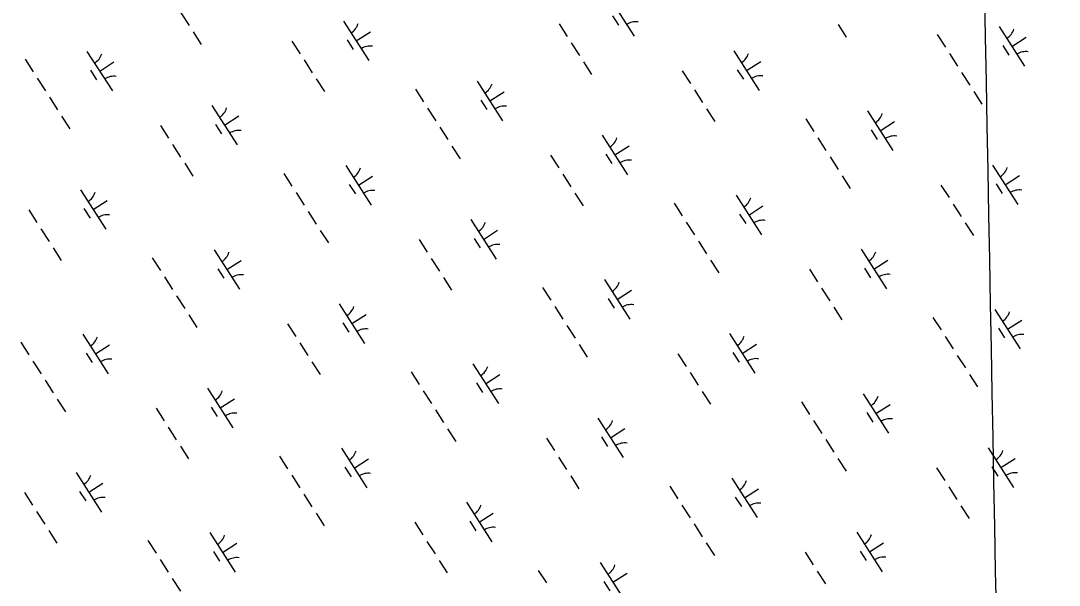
# Model space of a CAD drawing. Extents: x 3962991 to 3983549, y 181631 to 204078.
# Drawn here: x 3972284 to 3973389, y 197132 to 197733 of the extents above; entities that cross this region are included whole.
import ezdxf

# ---------------------------------------------------------------- set-up
doc = ezdxf.new("R2010")
doc.units = 0
doc.layers.add('V-GRID-MAJR', color=7, linetype='Continuous')
doc.layers.add('V-WETL-SWMP', color=7, linetype='Continuous')

msp = doc.modelspace()

# ---------------------------------------------------------------- linework, layer by layer
at = {"layer": 'V-GRID-MAJR'}
msp.add_spline([(3973536.4, 185784.1), (3973487.2, 188388.7), (3973372.6, 194448.6), (3973258, 200508.6), (3973228.2, 202082.7)], degree=3, dxfattribs=at)
at = {"layer": 'V-WETL-SWMP'}
for p, q in [((3972909.8, 197758.3), (3972936.8, 197716.2)), ((3972454.3, 197741.1), (3972463, 197727.6)), ((3972627.3, 197732.5), (3972654.3, 197690.4)), ((3972856.9, 197729.6), (3972865.5, 197716.1)), ((3972913.6, 197738.1), (3972920, 197728)), ((3973153.9, 197728.8), (3973162.5, 197715.3)), ((3972467.3, 197720.9), (3972475.9, 197707.4)), ((3972640.8, 197711.4), (3972656, 197721.1)), ((3973259.4, 197718.1), (3973268.1, 197704.6)), ((3973325.3, 197726.6), (3973352.3, 197684.5)), ((3972572.4, 197711.2), (3972581.1, 197697.7)), ((3972631.1, 197712.3), (3972637.6, 197702.2)), ((3972869.8, 197709.4), (3972878.5, 197695.9)), ((3973329.1, 197706.4), (3973335.5, 197696.3)), ((3973338.8, 197705.5), (3973354, 197715.2)), ((3972354.3, 197700.2), (3972381.3, 197658.1)), ((3973042.8, 197700.7), (3973069.8, 197658.6)), ((3973272.4, 197697.9), (3973281, 197684.4)), ((3972288.4, 197691.8), (3972297, 197678.3)), ((3972367.8, 197679.2), (3972382.9, 197688.9)), ((3972585.4, 197691), (3972594, 197677.5)), ((3972882.8, 197689.2), (3972891.4, 197675.7)), ((3973056.3, 197679.7), (3973071.5, 197689.4)), ((3972358, 197680.1), (3972364.5, 197670)), ((3972987.9, 197679.4), (3972996.6, 197666)), ((3973046.6, 197680.6), (3973053.1, 197670.5)), ((3973285.3, 197677.7), (3973294, 197664.2)), ((3972301.3, 197671.5), (3972310, 197658.1)), ((3972598.3, 197670.8), (3972607, 197657.3)), ((3972769.8, 197668.5), (3972796.8, 197626.4)), ((3972314.3, 197651.3), (3972322.9, 197637.9)), ((3972703.9, 197660), (3972712.5, 197646.6)), ((3972783.3, 197647.5), (3972798.4, 197657.2)), ((3973000.9, 197659.2), (3973009.5, 197645.8)), ((3973298.3, 197657.5), (3973306.9, 197644)), ((3972487.3, 197642.7), (3972514.3, 197600.6)), ((3972716.8, 197639.8), (3972725.5, 197626.4)), ((3972773.5, 197648.3), (3972780, 197638.2)), ((3972327.2, 197631.1), (3972335.9, 197617.7)), ((3972500.8, 197621.6), (3972515.9, 197631.4)), ((3973013.8, 197639), (3973022.5, 197625.6)), ((3973185.3, 197636.8), (3973212.3, 197594.7)), ((3972432.4, 197621.4), (3972441, 197607.9)), ((3972491.1, 197622.5), (3972497.5, 197612.4)), ((3972729.8, 197619.6), (3972738.4, 197606.2)), ((3973119.4, 197628.3), (3973128, 197614.8)), ((3973198.8, 197615.7), (3973213.9, 197625.5)), ((3972902.8, 197611), (3972929.8, 197568.9)), ((3973132.4, 197608.1), (3973141, 197594.6)), ((3973189, 197616.6), (3973195.5, 197606.5)), ((3972445.3, 197601.2), (3972454, 197587.7)), ((3972742.8, 197599.4), (3972751.4, 197585.9)), ((3972916.3, 197589.9), (3972931.4, 197599.6)), ((3972847.9, 197589.7), (3972856.5, 197576.2)), ((3972906.6, 197590.8), (3972913, 197580.7)), ((3973145.3, 197587.9), (3973153.9, 197574.4)), ((3972458.3, 197581), (3972466.9, 197567.5)), ((3972629.7, 197578.7), (3972656.7, 197536.6)), ((3973318.3, 197579.2), (3973345.3, 197537.2)), ((3972563.9, 197570.3), (3972572.5, 197556.8)), ((3972643.2, 197557.7), (3972658.4, 197567.4)), ((3972860.8, 197569.5), (3972869.5, 197556)), ((3973158.3, 197567.7), (3973166.9, 197554.2)), ((3973331.8, 197558.2), (3973347, 197567.9)), ((3972347.3, 197552.9), (3972374.2, 197510.8)), ((3972633.5, 197558.6), (3972640, 197548.5)), ((3973263.4, 197557.9), (3973272, 197544.5)), ((3973322.1, 197559.1), (3973328.5, 197549)), ((3972360.8, 197531.9), (3972375.9, 197541.6)), ((3972576.8, 197550.1), (3972585.5, 197536.6)), ((3972873.8, 197549.3), (3972882.4, 197535.8)), ((3973045.2, 197547), (3973072.2, 197504.9)), ((3972292.4, 197531.6), (3972301, 197518.1)), ((3972351, 197532.8), (3972357.5, 197522.6)), ((3972589.8, 197529.8), (3972598.4, 197516.4)), ((3972979.4, 197538.5), (3972988, 197525.1)), ((3973058.7, 197526), (3973073.9, 197535.7)), ((3973276.4, 197537.7), (3973285, 197524.3)), ((3972762.8, 197521.2), (3972789.8, 197479.1)), ((3972992.3, 197518.3), (3973001, 197504.9)), ((3973049, 197526.9), (3973055.5, 197516.8)), ((3972305.3, 197511.4), (3972313.9, 197497.9)), ((3972602.7, 197509.6), (3972611.4, 197496.2)), ((3972776.3, 197500.1), (3972791.4, 197509.9)), ((3973289.3, 197517.5), (3973297.9, 197504.1)), ((3972707.9, 197499.9), (3972716.5, 197486.4)), ((3972766.5, 197501), (3972773, 197490.9)), ((3973005.3, 197498.1), (3973013.9, 197484.7)), ((3972318.3, 197491.2), (3972326.9, 197477.7)), ((3972489.7, 197489), (3972516.7, 197446.9)), ((3973178.3, 197489.5), (3973205.3, 197447.4)), ((3972423.8, 197480.5), (3972432.5, 197467)), ((3972503.2, 197467.9), (3972518.4, 197477.6)), ((3972720.8, 197479.7), (3972729.5, 197466.2)), ((3973018.2, 197477.9), (3973026.9, 197464.5)), ((3973191.8, 197468.4), (3973206.9, 197478.1)), ((3972493.5, 197468.8), (3972499.9, 197458.7)), ((3973123.4, 197468.2), (3973132, 197454.7)), ((3973182, 197469.3), (3973188.5, 197459.2)), ((3972436.8, 197460.3), (3972445.4, 197446.8)), ((3972733.8, 197459.5), (3972742.4, 197446)), ((3972905.2, 197457.2), (3972932.2, 197415.1)), ((3972839.3, 197448.8), (3972848, 197435.3)), ((3972918.7, 197436.2), (3972933.9, 197445.9)), ((3973136.3, 197448), (3973145, 197434.5)), ((3972449.7, 197440.1), (3972458.4, 197426.6)), ((3972622.7, 197431.4), (3972649.7, 197389.3)), ((3972909, 197437.1), (3972915.5, 197427)), ((3972462.7, 197419.9), (3972471.3, 197406.4)), ((3972636.2, 197410.4), (3972651.4, 197420.1)), ((3972852.3, 197428.6), (3972860.9, 197415.1)), ((3973149.3, 197427.8), (3973157.9, 197414.3)), ((3973320.7, 197425.5), (3973347.7, 197383.4)), ((3972567.8, 197410.1), (3972576.5, 197396.7)), ((3972626.5, 197411.3), (3972633, 197401.2)), ((3972865.2, 197408.4), (3972873.9, 197394.9)), ((3973254.8, 197417), (3973263.5, 197403.6)), ((3973334.2, 197404.5), (3973349.4, 197414.2)), ((3972349.7, 197399.2), (3972376.7, 197357.1)), ((3973038.2, 197399.7), (3973065.2, 197357.6)), ((3973267.8, 197396.8), (3973276.4, 197383.4)), ((3973324.5, 197405.4), (3973331, 197395.3)), ((3972283.8, 197390.7), (3972292.4, 197377.2)), ((3972363.2, 197378.1), (3972378.3, 197387.9)), ((3972580.8, 197389.9), (3972589.4, 197376.4)), ((3972878.2, 197388.2), (3972886.8, 197374.7)), ((3973051.7, 197378.7), (3973066.9, 197388.4)), ((3972353.4, 197379), (3972359.9, 197368.9)), ((3972983.3, 197378.4), (3972992, 197364.9)), ((3973042, 197379.5), (3973048.5, 197369.4)), ((3973280.7, 197376.6), (3973289.4, 197363.2)), ((3972296.8, 197370.5), (3972305.4, 197357)), ((3972593.7, 197369.7), (3972602.4, 197356.2)), ((3972765.2, 197367.5), (3972792.2, 197325.4)), ((3972699.3, 197359), (3972707.9, 197345.5)), ((3972778.7, 197346.4), (3972793.8, 197356.1)), ((3972996.3, 197358.2), (3973004.9, 197344.7)), ((3973293.7, 197356.4), (3973302.3, 197343)), ((3972309.7, 197350.3), (3972318.3, 197336.8)), ((3972482.7, 197341.6), (3972509.7, 197299.6)), ((3972768.9, 197347.3), (3972775.4, 197337.2)), ((3972496.2, 197320.6), (3972511.4, 197330.3)), ((3972712.3, 197338.8), (3972720.9, 197325.3)), ((3973009.2, 197338), (3973017.9, 197324.5)), ((3973180.7, 197335.7), (3973207.7, 197293.7)), ((3972322.7, 197330.1), (3972331.3, 197316.6)), ((3972427.8, 197320.3), (3972436.4, 197306.9)), ((3972486.5, 197321.5), (3972492.9, 197311.4)), ((3973114.8, 197327.3), (3973123.4, 197313.8)), ((3973194.2, 197314.7), (3973209.3, 197324.4)), ((3972725.2, 197318.6), (3972733.8, 197305.1)), ((3972898.2, 197309.9), (3972925.2, 197267.8)), ((3973184.5, 197315.6), (3973190.9, 197305.5)), ((3972440.8, 197300.1), (3972449.4, 197286.7)), ((3972738.2, 197298.4), (3972746.8, 197284.9)), ((3972911.7, 197288.9), (3972926.9, 197298.6)), ((3973127.8, 197307.1), (3973136.4, 197293.6)), ((3972843.3, 197288.6), (3972851.9, 197275.2)), ((3972902, 197289.8), (3972908.4, 197279.7)), ((3973140.7, 197286.9), (3973149.4, 197273.4)), ((3972453.7, 197279.9), (3972462.3, 197266.5)), ((3972625.2, 197277.7), (3972652.1, 197235.6)), ((3973313.7, 197278.2), (3973340.7, 197236.1)), ((3972559.3, 197269.2), (3972567.9, 197255.7)), ((3972638.6, 197256.6), (3972653.8, 197266.4)), ((3972856.3, 197268.4), (3972864.9, 197255)), ((3973153.7, 197266.7), (3973162.3, 197253.2)), ((3973327.2, 197257.2), (3973342.4, 197266.9)), ((3972628.9, 197257.5), (3972635.4, 197247.4)), ((3973258.8, 197256.9), (3973267.4, 197243.4)), ((3973317.5, 197258), (3973324, 197247.9)), ((3972342.7, 197251.9), (3972369.7, 197209.8)), ((3972572.2, 197249), (3972580.9, 197235.5)), ((3972869.2, 197248.2), (3972877.8, 197234.7)), ((3973040.7, 197246), (3973067.6, 197203.9)), ((3972346.4, 197231.7), (3972352.9, 197221.6)), ((3972356.2, 197230.8), (3972371.3, 197240.5)), ((3972974.8, 197237.5), (3972983.4, 197224)), ((3973054.2, 197224.9), (3973069.3, 197234.6)), ((3973271.8, 197236.7), (3973280.4, 197223.2)), ((3972287.8, 197230.6), (3972296.4, 197217.1)), ((3972585.2, 197228.8), (3972593.8, 197215.3)), ((3972758.2, 197220.2), (3972785.2, 197178.1)), ((3973044.4, 197225.8), (3973050.9, 197215.7)), ((3972300.7, 197210.4), (3972309.4, 197196.9)), ((3972598.1, 197208.6), (3972606.8, 197195.1)), ((3972771.7, 197199.1), (3972786.8, 197208.8)), ((3972987.7, 197217.3), (3972996.4, 197203.8)), ((3973284.7, 197216.5), (3973293.4, 197203)), ((3972703.3, 197198.9), (3972711.9, 197185.4)), ((3972761.9, 197200), (3972768.4, 197189.9)), ((3972313.7, 197190.2), (3972322.3, 197176.7)), ((3972485.1, 197187.9), (3972512.1, 197145.8)), ((3973000.7, 197197.1), (3973009.3, 197183.6)), ((3973173.7, 197188.4), (3973200.7, 197146.3)), ((3972419.2, 197179.4), (3972427.9, 197166)), ((3972498.6, 197166.9), (3972513.8, 197176.6)), ((3972716.2, 197178.6), (3972724.9, 197165.2)), ((3973013.6, 197176.9), (3973022.3, 197163.4)), ((3973187.2, 197167.4), (3973202.3, 197177.1)), ((3972488.9, 197167.8), (3972495.4, 197157.7)), ((3973118.8, 197167.1), (3973127.4, 197153.7)), ((3973177.4, 197168.3), (3973183.9, 197158.2)), ((3972432.2, 197159.2), (3972440.8, 197145.8)), ((3972729.2, 197158.4), (3972737.8, 197145)), ((3972900.6, 197156.2), (3972927.6, 197114.1)), ((3972834.7, 197147.7), (3972843.4, 197134.3)), ((3972914.1, 197135.2), (3972929.3, 197144.9)), ((3973131.7, 197146.9), (3973140.4, 197133.5)), ((3972445.1, 197139), (3972453.8, 197125.6)), ((3972904.4, 197136), (3972910.9, 197125.9))]:
    msp.add_line(p, q, dxfattribs=at)
for centre, start, end in [((3972626.1, 197734.8), 301.8919, 343.4355), ((3972938.4, 197714.1), 81.8919, 123.4355), ((3973324.1, 197728.9), 301.8919, 343.4355), ((3972353.1, 197702.6), 301.8919, 343.4355), ((3972655.9, 197688.3), 81.8919, 123.4355), ((3973041.6, 197703.1), 301.8919, 343.4355), ((3973353.9, 197682.4), 81.8919, 123.4355), ((3972382.9, 197656.1), 81.8919, 123.4355), ((3973071.4, 197656.6), 81.8919, 123.4355), ((3972768.6, 197670.8), 301.8919, 343.4355), ((3972486.1, 197645), 301.8919, 343.4355), ((3972798.4, 197624.3), 81.8919, 123.4355), ((3973184.1, 197639.1), 301.8919, 343.4355), ((3972515.9, 197598.5), 81.8919, 123.4355), ((3972901.6, 197613.3), 301.8919, 343.4355), ((3973213.9, 197592.6), 81.8919, 123.4355), ((3972628.5, 197581.1), 301.8919, 343.4355), ((3972931.4, 197566.8), 81.8919, 123.4355), ((3973317.1, 197581.6), 301.8919, 343.4355), ((3972658.3, 197534.6), 81.8919, 123.4355), ((3973346.9, 197535.1), 81.8919, 123.4355), ((3972346, 197555.2), 301.8919, 343.4355), ((3973044, 197549.3), 301.8919, 343.4355), ((3972375.9, 197508.7), 81.8919, 123.4355), ((3972761.6, 197523.5), 301.8919, 343.4355), ((3973073.8, 197502.8), 81.8919, 123.4355), ((3972488.5, 197491.3), 301.8919, 343.4355), ((3972791.4, 197477), 81.8919, 123.4355), ((3973177.1, 197491.8), 301.8919, 343.4355), ((3973206.9, 197445.3), 81.8919, 123.4355), ((3972518.3, 197444.8), 81.8919, 123.4355), ((3972904, 197459.6), 301.8919, 343.4355), ((3972933.8, 197413.1), 81.8919, 123.4355), ((3972621.5, 197433.8), 301.8919, 343.4355), ((3973319.5, 197427.9), 301.8919, 343.4355), ((3972651.3, 197387.2), 81.8919, 123.4355), ((3973037, 197402), 301.8919, 343.4355), ((3973349.3, 197381.3), 81.8919, 123.4355), ((3972348.5, 197401.5), 301.8919, 343.4355), ((3972378.3, 197355), 81.8919, 123.4355), ((3972764, 197369.8), 301.8919, 343.4355), ((3973066.8, 197355.5), 81.8919, 123.4355), ((3972481.5, 197344), 301.8919, 343.4355), ((3972793.8, 197323.3), 81.8919, 123.4355), ((3973179.5, 197338.1), 301.8919, 343.4355), ((3972511.3, 197297.5), 81.8919, 123.4355), ((3973209.3, 197291.6), 81.8919, 123.4355), ((3972897, 197312.3), 301.8919, 343.4355), ((3972623.9, 197280), 301.8919, 343.4355), ((3972926.8, 197265.8), 81.8919, 123.4355), ((3973312.5, 197280.5), 301.8919, 343.4355), ((3972341.5, 197254.2), 301.8919, 343.4355), ((3972653.8, 197233.5), 81.8919, 123.4355), ((3973039.4, 197248.3), 301.8919, 343.4355), ((3973342.3, 197234), 81.8919, 123.4355), ((3972371.3, 197207.7), 81.8919, 123.4355), ((3972757, 197222.5), 301.8919, 343.4355), ((3973069.3, 197201.8), 81.8919, 123.4355), ((3972786.8, 197176), 81.8919, 123.4355), ((3972483.9, 197190.3), 301.8919, 343.4355), ((3973172.5, 197190.8), 301.8919, 343.4355), ((3972513.7, 197143.7), 81.8919, 123.4355), ((3972899.4, 197158.5), 301.8919, 343.4355), ((3973202.3, 197144.3), 81.8919, 123.4355)]:
    msp.add_arc(centre, 17.6, start, end, dxfattribs=at)

doc.saveas('drawing.dxf')
